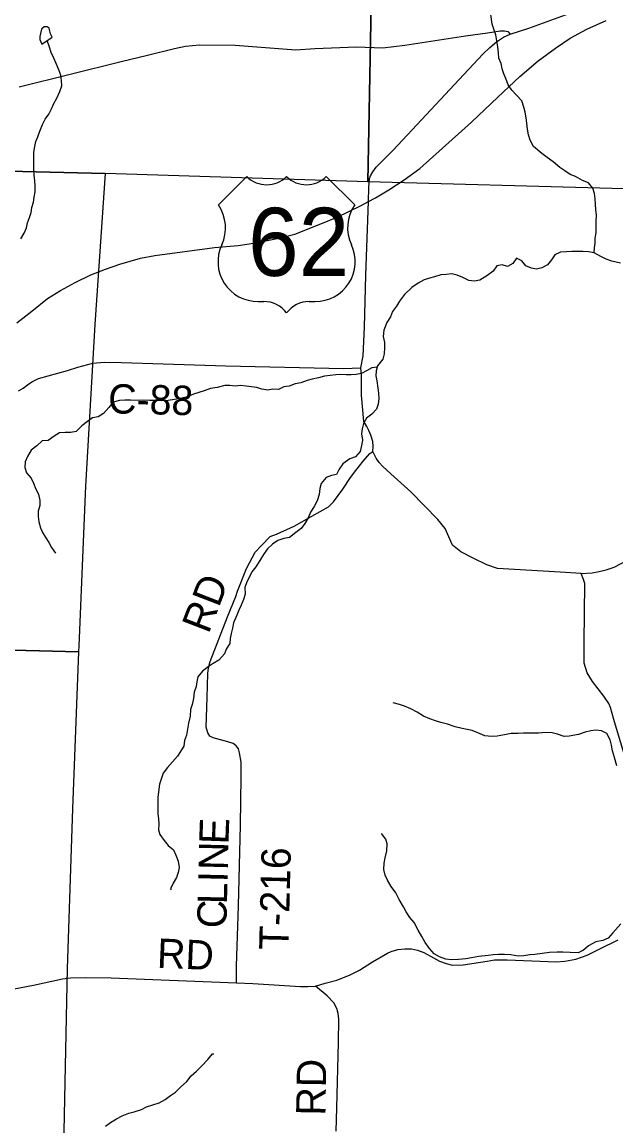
# Model space of a CAD drawing. Extents: x 1759416 to 2214760, y 252598 to 1116833.
# Drawn here: x 2042137 to 2048204, y 885483 to 896764 of the extents above; entities that cross this region are included whole.
import ezdxf

# ---------------------------------------------------------------- set-up
doc = ezdxf.new("R2010")
doc.units = 0
for name, color, linetype in [('GM_X_County_Road', 7, 'Continuous'), ('GM_X_County_Road_Text', 7, 'Continuous'), ('GM_X_Minor_Lake', 7, 'Continuous'), ('GM_X_Minor_River', 7, 'Continuous'), ('GM_X_Section', 7, 'Continuous'), ('GM_X_Township_Road', 7, 'Continuous'), ('GM_X_Township_Road_Text', 7, 'Continuous'), ('GM_X_US_Location', 7, 'Continuous'), ('GM_X_US_Route', 7, 'Continuous'), ('GM_X_US_Shield', 7, 'Continuous')]:
    doc.layers.add(name, color=color, linetype=linetype)

msp = doc.modelspace()

# ---------------------------------------------------------------- linework, layer by layer
at = {"layer": 'GM_X_County_Road'}
for points in [[(2042100, 892994), (2042147, 893023), (2042207, 893066), (2042244, 893090), (2042276, 893108), (2042306, 893121), (2042602, 893202), (2042707, 893236), (2042859, 893279), (2042976, 893288), (2043154, 893286), (2043578, 893273), (2044220, 893251), (2045422, 893224), (2045598, 893232), (2045623, 893352), (2045635, 893645), (2045649, 894179), (2045675, 894929), (2045678, 895073), (2045687, 895165), (2045696, 895194), (2045720, 895233), (2045756, 895282), (2045927, 895454), (2046844, 896437), (2046915, 896506), (2046985, 896563), (2047056, 896611), (2047124, 896640), (2047315, 896703), (2047726, 896852)], [(2048322, 889168), (2048182, 889636), (2048149, 889759), (2048130, 889801), (2048079, 889875), (2047965, 890024), (2047909, 890113), (2047880, 890212), (2047879, 890422), (2047885, 891025), (2047874, 891067), (2047850, 891128), (2047633, 891141), (2046993, 891178), (2046884, 891216), (2046746, 891284), (2046620, 891351), (2046534, 891419), (2046460, 891589), (2046386, 891680), (2046108, 891964), (2045904, 892147), (2045822, 892223), (2045786, 892263), (2045753, 892307), (2045722, 892376), (2045723, 892426), (2045719, 892476), (2045699, 892544), (2045681, 892590), (2045659, 892632), (2045629, 892682), (2045606, 892951), (2045605, 893158), (2045598, 893232)]]:
    msp.add_lwpolyline(points, dxfattribs=at)
at = {"layer": 'GM_X_Minor_Lake'}
for points in [[(2042446, 896610), (2042428, 896645), (2042420, 896673), (2042414, 896701), (2042394, 896715), (2042362, 896715), (2042334, 896691), (2042324, 896649), (2042320, 896616), (2042320, 896586), (2042340, 896540)], [(2042340, 896540), (2042446, 896610)]]:
    msp.add_lwpolyline(points, dxfattribs=at)
at = {"layer": 'GM_X_Minor_River'}
for points in [[(2047982, 894406), (2047986, 894456), (2047992, 894506), (2047992, 894556), (2048002, 894610), (2048002, 894726), (2048004, 894790), (2048000, 894845), (2047994, 894903), (2047992, 894959), (2047984, 895011), (2047969, 895067), (2047924, 895121), (2047862, 895145), (2047792, 895185), (2047738, 895207), (2047682, 895243), (2047630, 895279), (2047562, 895335), (2047500, 895379), (2047446, 895421), (2047362, 895493), (2047326, 895559), (2047310, 895613), (2047302, 895670), (2047294, 895730), (2047288, 895786), (2047278, 895842), (2047264, 895896), (2047244, 895958), (2047188, 896018), (2047142, 896068), (2047102, 896124), (2047078, 896186), (2047060, 896236), (2047040, 896286), (2047030, 896340), (2047008, 896394), (2047004, 896449), (2046998, 896511), (2046988, 896573), (2046976, 896633), (2046958, 896693), (2046940, 896743), (2046926, 896843)], [(2042438, 895878), (2042462, 895932), (2042492, 895986), (2042522, 896056), (2042544, 896112), (2042540, 896166), (2042532, 896220), (2042512, 896276), (2042486, 896340), (2042460, 896396), (2042436, 896454), (2042416, 896508), (2042394, 896576)], [(2042125, 894550), (2042159, 894608), (2042183, 894662), (2042192, 894712), (2042214, 894766), (2042230, 894818), (2042238, 894870), (2042254, 894922), (2042262, 894974), (2042272, 895028), (2042272, 895088), (2042266, 895145), (2042260, 895195), (2042256, 895257), (2042256, 895385), (2042258, 895435), (2042266, 895493), (2042278, 895543), (2042298, 895593), (2042318, 895649), (2042346, 895717), (2042374, 895771), (2042410, 895823), (2042438, 895878)], [(2048251, 894300), (2048162, 894320), (2048104, 894340), (2048050, 894368), (2047982, 894406), (2047922, 894416), (2047866, 894418), (2047810, 894418), (2047754, 894420), (2047698, 894416), (2047638, 894414), (2047580, 894386), (2047546, 894334), (2047504, 894284), (2047446, 894252), (2047394, 894240), (2047341, 894248), (2047285, 894274), (2047243, 894324), (2047187, 894350), (2047149, 894298), (2047095, 894266), (2047043, 894284), (2046987, 894274), (2046949, 894218), (2046885, 894172), (2046813, 894126), (2046757, 894115), (2046701, 894124), (2046639, 894154), (2046583, 894176), (2046529, 894190), (2046468, 894184), (2046416, 894180), (2046352, 894162), (2046298, 894148), (2046244, 894129), (2046182, 894097), (2046118, 894053), (2046044, 893979), (2045994, 893911), (2045962, 893861), (2045922, 893805), (2045902, 893751), (2045864, 893693), (2045833, 893617), (2045825, 893551), (2045839, 893489), (2045841, 893435), (2045835, 893374), (2045821, 893318), (2045769, 893250), (2045755, 893200), (2045751, 893150), (2045761, 893096), (2045773, 893022), (2045777, 892972), (2045781, 892916), (2045775, 892860), (2045757, 892808), (2045709, 892758), (2045655, 892716), (2045625, 892660), (2045611, 892607), (2045603, 892555), (2045615, 892491), (2045603, 892437), (2045591, 892375), (2045545, 892321), (2045485, 892299), (2045415, 892251), (2045376, 892195), (2045350, 892139), (2045298, 892129), (2045244, 892109), (2045194, 892049), (2045180, 891997), (2045172, 891937), (2045152, 891872), (2045122, 891812), (2045084, 891756), (2045060, 891696), (2045026, 891640), (2044988, 891588), (2044934, 891548), (2044868, 891496)], [(2045765, 893238), (2045711, 893230), (2045655, 893200), (2045603, 893172), (2045551, 893164), (2045499, 893158), (2045447, 893158), (2045393, 893164), (2045341, 893160), (2045285, 893152), (2045225, 893144), (2045165, 893130), (2045102, 893116), (2045048, 893100), (2044986, 893076), (2044926, 893068), (2044866, 893042), (2044810, 893038), (2044756, 893010), (2044700, 893012), (2044648, 893002), (2044586, 893014), (2044534, 893030), (2044480, 893038), (2044428, 893044), (2044368, 893050), (2044315, 893044), (2044261, 893050), (2044209, 893050), (2044131, 893028), (2044061, 893018), (2043999, 892996), (2043943, 892978), (2043887, 892962), (2043815, 892932), (2043751, 892916), (2043695, 892908), (2043631, 892896), (2043565, 892894), (2043504, 892896), (2043442, 892896), (2043372, 892900), (2043314, 892898), (2043246, 892900), (2043188, 892900), (2043132, 892898), (2043068, 892880), (2043024, 892824), (2042970, 892763), (2042916, 892729), (2042858, 892719), (2042804, 892681), (2042747, 892639), (2042691, 892581), (2042635, 892569), (2042579, 892569), (2042519, 892565), (2042465, 892531), (2042403, 892489), (2042341, 892485), (2042289, 892435), (2042231, 892389), (2042193, 892325), (2042169, 892271), (2042165, 892213), (2042183, 892157), (2042229, 892103), (2042255, 892052), (2042279, 891992), (2042305, 891940), (2042319, 891874), (2042317, 891824), (2042301, 891766), (2042303, 891712), (2042307, 891658), (2042327, 891596), (2042345, 891546), (2042379, 891494), (2042411, 891444), (2042437, 891394), (2042479, 891338), (2042479, 891336)], [(2044868, 891496), (2044810, 891486), (2044749, 891466), (2044697, 891430), (2044643, 891380), (2044603, 891322), (2044565, 891262), (2044525, 891198), (2044483, 891145), (2044459, 891093), (2044433, 891043), (2044413, 890985), (2044415, 890919), (2044399, 890863), (2044377, 890805), (2044353, 890753), (2044331, 890703), (2044297, 890623), (2044287, 890571), (2044273, 890515), (2044263, 890465), (2044259, 890414), (2044221, 890356), (2044204, 890306), (2044148, 890244), (2044090, 890210), (2044038, 890176), (2043982, 890132), (2043934, 890074), (2043922, 890022), (2043916, 889972), (2043896, 889916), (2043888, 889850), (2043876, 889790), (2043858, 889740), (2043854, 889671), (2043836, 889599), (2043826, 889537), (2043818, 889477), (2043796, 889423), (2043788, 889363), (2043724, 889263), (2043674, 889203), (2043623, 889145), (2043577, 889089), (2043541, 888976), (2043525, 888844), (2043523, 888782), (2043523, 888672), (2043531, 888622), (2043533, 888570), (2043531, 888510), (2043543, 888460), (2043589, 888400), (2043631, 888350), (2043683, 888306), (2043709, 888250), (2043731, 888187), (2043741, 888125), (2043733, 888073), (2043713, 888023), (2043679, 887965), (2043655, 887907), (2043659, 887897)], [(2048212, 889163), (2048190, 889247), (2048170, 889316), (2048158, 889374), (2048144, 889430), (2048112, 889492), (2048056, 889520), (2048000, 889526), (2047946, 889520), (2047890, 889506), (2047820, 889484), (2047726, 889466), (2047674, 889464), (2047608, 889486), (2047554, 889500), (2047480, 889502), (2047414, 889498), (2047342, 889498), (2047260, 889496), (2047204, 889494), (2047134, 889492), (2047066, 889481), (2046990, 889467), (2046932, 889463), (2046866, 889471), (2046792, 889501), (2046734, 889525), (2046634, 889543), (2046560, 889561), (2046484, 889587), (2046414, 889607), (2046360, 889623), (2046302, 889643), (2046238, 889670), (2046174, 889712), (2046108, 889744), (2046044, 889772), (2045992, 889790), (2045928, 889806)], [(2048253, 887547), (2048173, 887455), (2048125, 887403), (2048071, 887379), (2047999, 887363), (2047925, 887322), (2047873, 887280), (2047817, 887250), (2047737, 887254), (2047661, 887258), (2047603, 887260), (2047525, 887256), (2047375, 887236), (2047323, 887230), (2047263, 887222), (2047205, 887216), (2047131, 887232), (2047065, 887236), (2047003, 887234), (2046949, 887232), (2046897, 887226), (2046803, 887214), (2046729, 887200), (2046669, 887190), (2046595, 887182), (2046523, 887180), (2046465, 887188), (2046403, 887210), (2046348, 887240), (2046298, 887296), (2046256, 887356), (2046220, 887418), (2046182, 887484), (2046144, 887560), (2046100, 887614), (2046060, 887672), (2046032, 887722), (2045988, 887797), (2045954, 887865), (2045908, 887931), (2045870, 887993), (2045848, 888047), (2045832, 888103), (2045836, 888169), (2045848, 888223), (2045862, 888295), (2045866, 888365), (2045852, 888415), (2045810, 888470)], [(2042988, 885480), (2043042, 885518), (2043102, 885554), (2043160, 885586), (2043228, 885612), (2043282, 885626), (2043356, 885650), (2043408, 885676), (2043536, 885720), (2043600, 885754), (2043652, 885792), (2043703, 885828), (2043755, 885878), (2043821, 885936), (2043865, 885993), (2043919, 886043), (2043973, 886095), (2044035, 886161), (2044083, 886219), (2044095, 886219)]]:
    msp.add_lwpolyline(points, dxfattribs=at)
at = {"layer": 'GM_X_Section'}
for points in [[(2040476, 900816), (2042425, 900665), (2045771, 900547), (2045668, 895132), (2042986, 895215), (2040307, 895280)], [(2045771, 900547), (2051137, 900396), (2050982, 894987), (2048167, 895064), (2045668, 895132)], [(2042986, 895215), (2042881, 893673), (2042786, 892021), (2042716, 890388), (2042713, 890328), (2039912, 890398), (2040044, 892620), (2040307, 895280)], [(2039912, 890398), (2042713, 890328), (2042652, 888725), (2042597, 887093), (2042565, 885424), (2042558, 885038), (2039701, 885004)]]:
    msp.add_lwpolyline(points, close=True, dxfattribs=at)
at = {"layer": 'GM_X_Township_Road'}
for points in [[(2042109, 896102), (2043149, 896362), (2043417, 896427), (2043695, 896494), (2043808, 896518), (2043949, 896530), (2044313, 896527), (2044934, 896482), (2045127, 896494), (2045552, 896512), (2045822, 896501), (2046049, 896527), (2046666, 896622), (2046892, 896655), (2047022, 896674), (2047064, 896676), (2047098, 896668), (2047124, 896640)], [(2044327, 886945), (2044329, 887117), (2044348, 887732), (2044370, 888556), (2044374, 889049), (2044375, 889199), (2044358, 889297), (2044347, 889336), (2044323, 889368), (2044292, 889391), (2044240, 889408), (2044088, 889448), (2044054, 889467), (2044035, 889499), (2044018, 889558), (2044028, 889862), (2044036, 890108), (2044043, 890166), (2044058, 890228), (2044237, 890686), (2044322, 890892), (2044339, 890948), (2044430, 891181), (2044520, 891345), (2044582, 891416), (2044672, 891506), (2044736, 891532), (2044916, 891612), (2045096, 891715), (2045266, 891810), (2045319, 891860), (2045414, 891990), (2045491, 892108), (2045548, 892180), (2045621, 892275), (2045691, 892356), (2045722, 892376)], [(2047850, 891128), (2047962, 891135), (2048034, 891149), (2048104, 891166), (2048185, 891194), (2048399, 891305)], [(2045133, 886912), (2045234, 886940), (2045352, 886973), (2045483, 887024), (2045584, 887076), (2045718, 887159), (2045870, 887249), (2045906, 887266), (2045975, 887287), (2046047, 887291), (2046117, 887293), (2046178, 887280), (2046242, 887254), (2046340, 887202), (2046403, 887165), (2046470, 887141), (2046534, 887127), (2046644, 887129), (2046888, 887167), (2046965, 887181), (2047092, 887180), (2047597, 887159), (2047681, 887165), (2047795, 887186), (2047910, 887227), (2048038, 887294), (2048226, 887386)], [(2039748, 886516), (2039918, 886516), (2040154, 886524), (2040388, 886545), (2040540, 886567), (2040757, 886630), (2040840, 886667), (2040969, 886700), (2041532, 886784), (2042254, 886920), (2042549, 886987), (2042631, 886995), (2042781, 887001), (2043048, 886997), (2044327, 886945), (2044495, 886939), (2044981, 886906), (2045057, 886906), (2045133, 886912)], [(2045346, 885428), (2045346, 885428), (2045353, 885667), (2045369, 886334), (2045373, 886574), (2045366, 886632), (2045351, 886681), (2045323, 886739), (2045253, 886813), (2045133, 886912)]]:
    msp.add_lwpolyline(points, dxfattribs=at)
at = {"layer": 'GM_X_US_Route'}
msp.add_lwpolyline([(2042083, 893691), (2042238, 893810), (2042397, 893939), (2042531, 894022), (2042679, 894102), (2042839, 894180), (2042989, 894239), (2043135, 894291), (2043347, 894350), (2043493, 894378), (2044104, 894461), (2044346, 894480), (2044500, 894503), (2044761, 894555), (2044924, 894598), (2045190, 894701), (2045356, 894772), (2045596, 894887), (2045675, 894929), (2045747, 894969), (2045884, 895051), (2046040, 895152), (2046202, 895268), (2046729, 895741), (2046996, 895998), (2047222, 896207), (2047409, 896368), (2047585, 896496), (2047738, 896600), (2047907, 896693), (2048104, 896781)], dxfattribs=at)
at = {"layer": 'GM_X_US_Shield'}
for p, q in [((2044433, 895185), (2044143, 894895)), ((2045535, 894895), (2045245, 895185)), ((2044549, 893909), (2044607, 893909)), ((2045071, 893909), (2045129, 893909))]:
    msp.add_line(p, q, dxfattribs=at)
for centre, radius, start, end in [((2044636, 895392), 290, 225.573, 314.427), ((2045042, 895392), 290, 225.573, 314.427), ((2043810, 894662), 406, 334.5471, 35.0009), ((2045868, 894662), 406, 144.9991, 205.4529), ((2044544, 894315), 406, 154.8319, 270.6383), ((2045134, 894315), 406, 269.3617, 25.1681), ((2044607, 893618), 290, 36.8699, 90), ((2045071, 893618), 290, 90, 143.1301)]:
    msp.add_arc(centre, radius, start, end, dxfattribs=at)

# ---------------------------------------------------------------- texts
at = {"layer": 'GM_X_County_Road_Text'}
msp.add_text('C-88', height=300, rotation=358.6668, dxfattribs=at).set_placement((2043014, 892766))
at = {"layer": 'GM_X_Township_Road_Text'}
for s, rotation, p in [('RD', 68.9273, (2044042, 890503)), ('E', 87.9339, (2044245, 888357)), ('N', 88.5646, (2044239, 888094)), ('T-216', 88.595, (2044858, 887279)), ('I', 88.5792, (2044236, 887970)), ('L', 88.5775, (2044230, 887746)), ('C', 88.5714, (2044224, 887500)), ('RD', 357.5313, (2043511, 887100)), ('RD', 89.0375, (2045236, 885586))]:
    msp.add_text(s, height=300, rotation=rotation, dxfattribs=at).set_placement(p)
at = {"layer": 'GM_X_US_Location'}
for s in ['0', '/']:
    msp.add_text(s, height=1, dxfattribs=at).set_placement((2044839, 894512))
msp.add_text('62', height=1, rotation=0, dxfattribs=at).set_placement((2044632, 894305))
at = {"layer": 'GM_X_US_Shield'}
msp.add_text('62', height=696.1, dxfattribs=at).set_placement((2044445, 894170))

doc.saveas('drawing.dxf')
